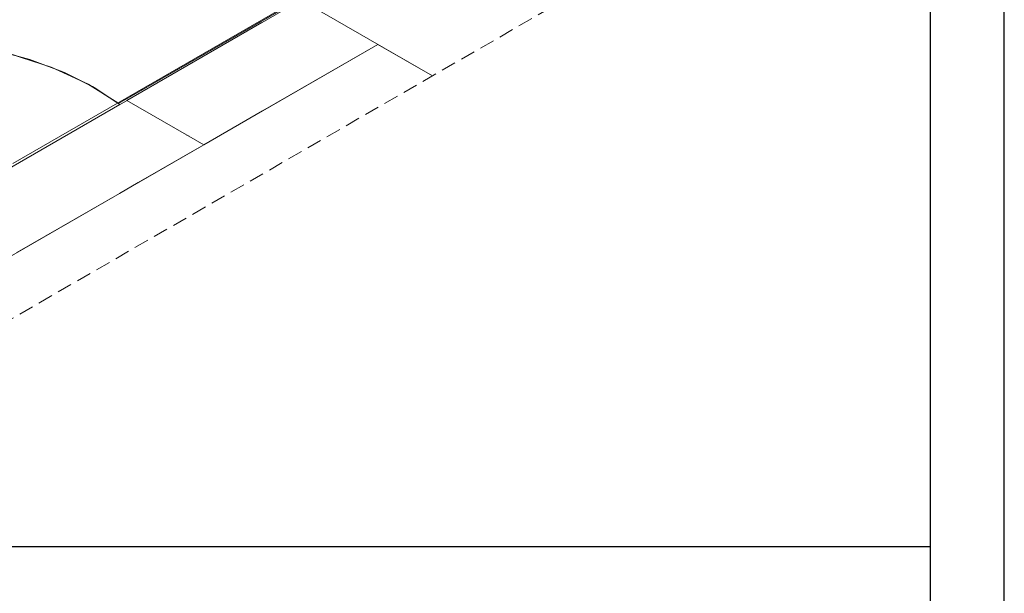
# Model space of a CAD drawing. Header units: millimetres. Extents: x 2 to 902, y -447 to 199.
# Tile 400 of 656: x 107.23 to 120.55, y 49.42 to 57.19. Entities that reach past the tile are written whole.
import ezdxf

# ---------------------------------------------------------------- set-up
doc = ezdxf.new("R2010")
doc.units = ezdxf.units.MM
doc.header["$MEASUREMENT"] = 0
doc.linetypes.add('JIS_02_2.0', pattern=[0.3, 0.2, -0.1])
for name, color, linetype, lineweight in [('DI-Área do detalhe', 7, 'JIS_02_2.0', 9), ('IFC-Laje-Contorno', 134, 'Continuous', 5), ('IFC-Parede padrão-Contorno', 44, 'Continuous', 5), ('IFC-Parede-Contorno', 42, 'Continuous', 5), ('IFC-Viga-Contorno', 66, 'Continuous', 5)]:
    doc.layers.add(name, color=color, linetype=linetype, lineweight=lineweight)
doc.layers.add('SEDUC_MARF', color=1, linetype='Continuous')
doc.layers.add('SEDUC_MARGG', color=7, linetype='Continuous')

msp = doc.modelspace()

# ---------------------------------------------------------------- linework, layer by layer
msp.add_lwpolyline([(87.884, 76.104), (87.884, 50.057), (119.549, 50.057), (119.549, 79.628), (93.942, 79.628)])
at = {"layer": 'DI-Área do detalhe'}
msp.add_lwpolyline([(88.223, 60.169), (100.96, 67.523), (116.494, 58.554), (103.758, 51.2), (88.223, 60.169)], dxfattribs=at)
at = {"layer": 'IFC-Laje-Contorno', "color": 7, "lineweight": 5}
for p, q in [((108.564, 56.056), (111.011, 57.468)), ((105.311, 52.951), (112.073, 56.855)), ((105.629, 53.135), (112.072, 56.855)), ((106.886, 56.778), (107.366, 56.648)), ((106.907, 56.773), (107.387, 56.641)), ((112.813, 56.428), (112.073, 56.855)), ((107.108, 56.723), (107.653, 56.547)), ((107.129, 56.718), (107.675, 56.538)), ((107.366, 56.648), (107.81, 56.482)), ((107.387, 56.641), (107.832, 56.473)), ((107.653, 56.547), (108.143, 56.322)), ((107.675, 56.538), (108.164, 56.311)), ((107.81, 56.482), (108.212, 56.284)), ((107.832, 56.473), (108.233, 56.272)), ((108.553, 56.063), (108.143, 56.322)), ((108.551, 56.062), (108.164, 56.311)), ((108.564, 56.056), (108.212, 56.284)), ((108.584, 56.041), (108.233, 56.272)), ((105.67, 54.359), (108.584, 56.041))]:
    msp.add_line(p, q, dxfattribs=at)
at = {"layer": 'IFC-Parede padrão-Contorno', "color": 7, "lineweight": 5}
for p, q in [((112.812, 56.427), (108.227, 59.074)), ((107.133, 55.243), (110.998, 57.475)), ((109.569, 56.61), (111.032, 57.455)), ((105.704, 54.379), (109.569, 56.61))]:
    msp.add_line(p, q, dxfattribs=at)
at = {"layer": 'IFC-Parede-Contorno', "color": 7, "lineweight": 5}
for p, q in [((108.678, 56.095), (110.504, 57.15)), ((110.513, 55.955), (112.072, 56.855)), ((109.484, 55.63), (108.678, 56.095)), ((109.717, 55.495), (110.513, 55.955)), ((109.518, 55.61), (109.481, 55.631)), ((109.717, 55.495), (109.484, 55.63)), ((108.831, 54.984), (109.717, 55.495)), ((108.578, 54.838), (108.831, 54.984)), ((107.189, 54.036), (108.577, 54.837)), ((108.577, 54.837), (108.578, 54.838))]:
    msp.add_line(p, q, dxfattribs=at)
at = {"layer": 'IFC-Viga-Contorno', "color": 7, "lineweight": 5}
for p, q in [((108.565, 56.053), (111.844, 57.947)), ((108.094, 56.342), (108.095, 56.342)), ((108.096, 56.342), (108.097, 56.343))]:
    msp.add_line(p, q, dxfattribs=at)
at = {"layer": 'SEDUC_MARF', "color": 7}
msp.add_lwpolyline([(120.549, 104.859), (1.649, 104.859), (1.649, 20.759), (120.549, 20.759)], close=True, dxfattribs=at)
at = {"layer": 'SEDUC_MARGG'}
msp.add_lwpolyline([(4.149, 21.759), (119.549, 21.759), (119.549, 103.859), (4.149, 103.859), (4.149, 21.759)], dxfattribs=at)

doc.saveas('drawing.dxf')
